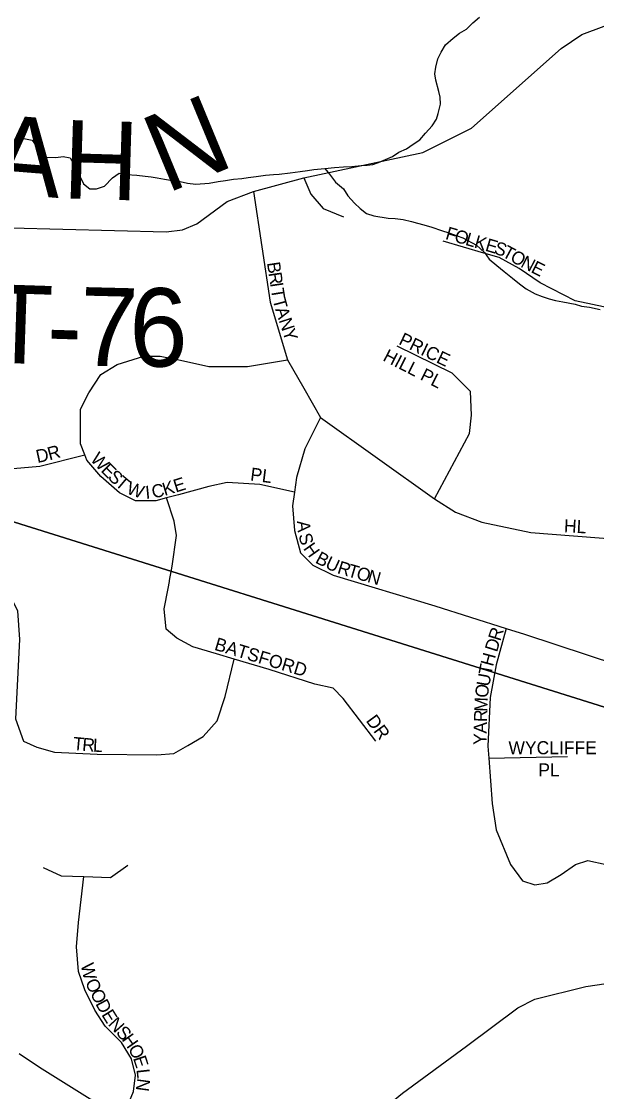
# Model space of a CAD drawing. Extents: x -209 to 4852, y 0 to 905.
# Drawn here: x 540.44 to 548.77, y 237.73 to 253.23 of the extents above; entities that cross this region are included whole.
import ezdxf

# ---------------------------------------------------------------- set-up
doc = ezdxf.new("R2010")
doc.units = 0
for name, color, linetype in [('GM_X_County_Road', 7, 'Continuous'), ('GM_X_County_Road_Text', 7, 'Continuous'), ('GM_X_County_ROW', 7, 'Continuous'), ('GM_X_Interstate_Location', 7, 'Continuous'), ('GM_X_Minor_River', 7, 'Continuous'), ('GM_X_Township_Road', 7, 'Continuous'), ('GM_X_Township_Text', 7, 'Continuous')]:
    doc.layers.add(name, color=color, linetype=linetype)

msp = doc.modelspace()

# ---------------------------------------------------------------- linework, layer by layer
at = {"layer": 'GM_X_County_Road'}
for points in [[(544.586, 251.068), (544.677, 251.081), (544.837, 251.1), (544.975, 251.111), (545.104, 251.123), (545.226, 251.128), (545.363, 251.14), (545.447, 251.145), (545.531, 251.158), (545.615, 251.187), (545.815, 251.273), (545.908, 251.332), (546.016, 251.382), (546.116, 251.448), (546.209, 251.514), (546.295, 251.611), (546.389, 251.715), (546.452, 251.812), (546.477, 251.895), (546.511, 252.031), (546.506, 252.131), (546.485, 252.215), (546.443, 252.375), (546.431, 252.467), (546.441, 252.566), (546.474, 252.686), (546.522, 252.784), (546.585, 252.889), (546.694, 252.985), (546.787, 253.059), (546.888, 253.117), (546.981, 253.206), (547.074, 253.288)], [(540.353, 251.53), (540.497, 251.527), (540.596, 251.509), (540.654, 251.424), (540.713, 251.331), (540.795, 251.261), (540.939, 251.257), (541.046, 251.27), (541.145, 251.252), (541.203, 251.152), (541.247, 251.067), (541.29, 250.975), (541.341, 250.874), (541.43, 250.804), (541.529, 250.801), (541.644, 250.844), (541.761, 250.963), (541.854, 251.029), (541.96, 251.011), (542.112, 251), (542.233, 250.989), (542.317, 250.979), (542.408, 250.962), (542.514, 250.944), (542.65, 250.918), (542.741, 250.908), (542.847, 250.883), (542.968, 250.872), (543.159, 250.883), (543.289, 250.91), (543.396, 250.922), (543.51, 250.942), (543.632, 250.955), (543.724, 250.967), (543.838, 250.98), (543.975, 250.999), (544.09, 251.012), (544.174, 251.017), (544.334, 251.036), (544.479, 251.055), (544.586, 251.068)], [(544.837, 251.1), (544.904, 251.014), (544.992, 250.898), (545.104, 250.804), (545.17, 250.703), (545.266, 250.595), (545.348, 250.517), (545.437, 250.446), (545.543, 250.413), (545.755, 250.377), (545.854, 250.375), (545.968, 250.357), (546.089, 250.331), (546.179, 250.306), (546.27, 250.281), (546.383, 250.248), (546.527, 250.198), (546.632, 250.165), (546.753, 250.124), (546.836, 250.092), (547.031, 249.988), (547.15, 249.879), (547.216, 249.786), (547.328, 249.692), (547.432, 249.605), (547.552, 249.511), (547.656, 249.425), (547.753, 249.354), (547.881, 249.283), (547.986, 249.242), (548.084, 249.209), (548.175, 249.184), (548.281, 249.166), (548.463, 249.131), (548.553, 249.106), (548.667, 249.088), (548.826, 249.054)]]:
    msp.add_lwpolyline(points, dxfattribs=at)
at = {"layer": 'GM_X_County_Road_Text'}
for points in [[(543.648, 236.217), (544.293, 236.593), (544.849, 236.84), (545.282, 237.149), (545.961, 237.705), (546.888, 238.384), (547.629, 238.94), (547.877, 239.064), (548.618, 239.249), (550.286, 239.496), (551.15, 239.681), (551.953, 239.99), (552.571, 240.36), (553.077, 240.809), (553.127, 240.854), (553.683, 241.472), (554.218, 242.141)], [(540.406, 238.278), (540.703, 238.08), (541.899, 237.333), (543.648, 236.217), (544.978, 235.43), (545.67, 234.992)]]:
    msp.add_lwpolyline(points, dxfattribs=at)
at = {"layer": 'GM_X_County_ROW'}
msp.add_lwpolyline([(540.293, 250.237), (542.536, 250.178), (542.772, 250.208), (542.979, 250.297), (543.421, 250.621), (543.802, 250.764), (544.531, 250.962), (546.254, 251.329), (546.962, 251.683), (548.261, 252.834), (548.556, 253.041), (548.88, 253.159)], dxfattribs=at)
at = {"layer": 'GM_X_Minor_River'}
for points in [[(535.846, 268.527), (554.863, 263.126), (553.028, 241.998), (534.233, 247.886)], [(534.233, 247.886), (553.028, 241.998), (551.202, 220.877), (532.215, 227.465)]]:
    msp.add_lwpolyline(points, close=True, dxfattribs=at)
at = {"layer": 'GM_X_Township_Text'}
for points in [[(544.531, 250.962), (544.632, 250.724), (544.809, 250.518), (545.104, 250.4)], [(543.802, 250.764), (544.041, 249.16), (544.293, 248.327), (544.53, 247.914)], [(555.845, 246.735), (555.986, 247.132), (555.99, 247.423), (555.969, 247.688), (555.887, 247.931), (555.759, 248.115), (555.52, 248.252), (554.098, 248.418), (553.38, 248.747), (552.868, 248.815), (551.936, 248.841), (551.556, 248.939), (551.001, 249.131), (550.297, 248.983), (549.314, 248.986), (548.964, 249.076), (548.462, 249.182), (547.954, 249.443), (547.651, 249.649), (547.363, 249.807), (547.14, 249.869), (546.549, 250.046)], [(536.749, 249.536), (537.198, 249.364), (537.665, 249.213), (538.239, 249.01), (538.699, 248.839), (539.087, 248.67), (539.29, 248.443), (539.359, 248.172), (539.35, 247.582), (539.393, 247.344), (539.592, 247.042), (539.943, 246.854), (540.32, 246.753), (540.705, 246.788), (541.357, 246.949)], [(546.426, 246.312), (546.933, 247.257), (546.962, 247.523), (546.944, 247.868), (546.681, 248.131), (545.882, 248.525)], [(544.394, 246.411), (543.894, 246.52), (543.421, 246.549), (543.156, 246.49), (542.713, 246.372), (542.541, 246.325), (542.389, 246.284), (542.094, 246.284), (541.858, 246.402), (541.592, 246.638), (541.386, 246.874), (541.357, 246.949), (541.297, 247.11), (541.297, 247.611), (541.415, 247.847), (541.592, 248.113), (541.828, 248.261), (542.212, 248.379), (542.448, 248.379), (542.743, 248.32), (543.156, 248.231), (543.716, 248.231), (544.293, 248.327)], [(544.53, 247.914), (544.772, 247.492), (546.426, 246.312), (546.726, 246.121), (547.11, 245.973), (547.818, 245.826), (550.728, 245.599)], [(544.772, 247.492), (544.543, 247.036), (544.425, 246.623), (544.394, 246.411), (544.366, 246.21), (544.395, 245.856), (544.483, 245.531), (544.661, 245.354), (544.956, 245.206), (546.431, 244.764), (547.463, 244.435), (547.729, 244.351), (549.529, 243.76), (550.219, 243.609), (550.732, 243.481), (551.65, 243.169), (551.855, 243.169), (552.022, 243.305), (552.167, 243.656), (552.317, 244.053), (552.368, 244.343), (552.391, 244.527), (552.368, 244.788), (552.295, 245.151)], [(542.586, 245.129), (542.625, 245.339), (542.684, 245.782), (542.654, 245.989), (542.541, 246.325)], [(536.178, 245.427), (536.988, 245.585), (537.614, 245.723), (538.06, 245.668), (538.589, 245.517), (539.438, 245.192), (540.117, 244.985), (540.294, 244.867), (540.382, 244.69), (540.412, 244.277), (540.353, 243.127), (540.471, 242.802), (540.661, 242.718), (540.918, 242.641), (541.536, 242.614), (542.401, 242.603), (542.647, 242.625), (542.85, 242.74), (543.074, 242.871), (543.274, 243.097), (543.392, 243.451), (543.523, 243.988)], [(545.575, 242.802), (545.103, 243.422), (544.956, 243.569), (544.69, 243.628), (544.027, 243.84), (543.523, 243.988), (543.266, 244.07), (542.921, 244.168), (542.691, 244.294), (542.536, 244.425), (542.507, 244.72), (542.566, 245.015), (542.584, 245.116), (542.586, 245.129)], [(547.463, 244.435), (547.316, 243.908), (547.228, 243.436), (547.198, 242.728), (547.21, 242.556), (547.257, 241.902), (547.316, 241.518), (547.523, 241.016), (547.7, 240.78), (547.877, 240.721), (548.054, 240.751), (548.26, 240.869), (548.467, 241.016), (548.644, 241.076), (548.91, 241.016), (549.323, 240.869), (549.559, 240.84)], [(547.21, 242.556), (548.349, 242.58)], [(540.754, 240.972), (541.016, 240.852), (541.345, 240.841), (541.728, 240.83), (541.98, 241.005)], [(541.899, 237.333), (542.064, 237.727), (542.093, 237.964), (542.034, 238.2), (541.887, 238.436), (541.651, 238.672), (541.503, 238.908), (541.356, 239.203), (541.267, 239.468), (541.238, 239.822), (541.267, 240.176), (541.345, 240.841)]]:
    msp.add_lwpolyline(points, dxfattribs=at)

# ---------------------------------------------------------------- texts
at = {"layer": 'GM_X_Interstate_Location'}
for s, height, rotation, p in [('F', 0.189, 343.6567, (546.571, 250.078)), ('O', 0.189, 343.6524, (546.699, 250.041)), ('L', 0.189, 343.6659, (546.859, 249.994)), ('K', 0.189, 343.6462, (546.987, 249.956)), ('E', 0.189, 343.6659, (547.147, 249.909)), ('S', 0.189, 339.6294, (547.272, 249.873)), ('T', 0.189, 331.5771, (547.39, 249.829)), ('O', 0.189, 330.1196, (547.506, 249.767)), ('B', 0.189, 278.4323, (543.996, 249.732)), ('N', 0.189, 332.6894, (547.659, 249.679)), ('E', 0.189, 333.4362, (547.809, 249.601)), ('R', 0.189, 278.4543, (544.018, 249.584)), ('I', 0.189, 278.4206, (544.04, 249.435)), ('T', 0.189, 278.9409, (544.052, 249.351)), ('T', 0.189, 284.6965, (544.077, 249.199)), ('A', 0.189, 287.8931, (544.114, 249.059)), ('N', 0.189, 287.9643, (544.166, 248.9)), ('Y', 0.189, 287.9643, (544.217, 248.742)), ('PRICE', 0.1894, 334.0906, (545.893, 248.559)), ('HILL PL', 0.1894, 332.9282, (545.664, 248.322)), ('D', 0.189, 12.1543, (540.672, 246.831)), ('R', 0.189, 15.4489, (540.846, 246.869)), ('W', 0.189, 313.2045, (541.427, 246.876)), ('E', 0.189, 315.0126, (541.58, 246.714)), ('S', 0.189, 317.0341, (541.679, 246.614)), ('T', 0.189, 319.8668, (541.785, 246.517)), ('PL', 0.1894, 352.8683, (543.748, 246.579)), ('W', 0.189, 340.2506, (541.95, 246.394)), ('I', 0.189, 5.4236, (542.243, 246.31)), ('C', 0.189, 10.758, (542.345, 246.32)), ('K', 0.189, 16.8321, (542.514, 246.354)), ('E', 0.189, 17.3528, (542.675, 246.402)), ('HL', 0.1894, 356.989, (548.296, 245.829)), ('A', 0.189, 275.0124, (544.43, 245.99)), ('S', 0.189, 284.8488, (544.451, 245.789)), ('H', 0.189, 305.1963, (544.516, 245.594)), ('B', 0.189, 331.9539, (544.684, 245.394)), ('U', 0.189, 335.1732, (544.827, 245.318)), ('R', 0.189, 342.807, (545.004, 245.238)), ('T', 0.189, 343.8959, (545.151, 245.193)), ('O', 0.189, 343.9015, (545.279, 245.156)), ('N', 0.189, 343.8745, (545.439, 245.11)), ('R', 0.189, 72.6402, (547.377, 244.242)), ('BATSFORD', 0.1894, 343.2985, (543.223, 244.128)), ('D', 0.189, 72.6434, (547.328, 244.083)), ('H', 0.189, 74.9672, (547.27, 243.876)), ('T', 0.189, 79.2847, (547.246, 243.749)), ('U', 0.189, 79.8261, (547.217, 243.585)), ('O', 0.189, 82.0832, (547.194, 243.422)), ('M', 0.189, 87.9052, (547.188, 243.227)), ('R', 0.189, 88.5686, (547.184, 243.078)), ('DR', 0.1894, 306.2589, (545.423, 243.098)), ('A', 0.189, 88.5575, (547.18, 242.911)), ('T', 0.189, 354.8303, (541.181, 242.677)), ('R', 0.189, 354.821, (541.314, 242.665)), ('L', 0.189, 357.2296, (541.472, 242.651)), ('Y', 0.189, 88.5794, (547.176, 242.745)), ('WYCLIFFE', 0.1894, 0, (547.495, 242.613)), ('PL', 0.1894, 0, (547.928, 242.291)), ('W', 0.189, 281.9726, (541.298, 239.567)), ('O', 0.189, 294.8982, (541.358, 239.311)), ('O', 0.189, 296.4492, (541.43, 239.155)), ('D', 0.189, 298.1377, (541.507, 239)), ('E', 0.189, 301.9788, (541.593, 238.841)), ('N', 0.189, 312.133, (541.686, 238.699)), ('S', 0.189, 312.9308, (541.799, 238.573)), ('H', 0.189, 305.1997, (541.886, 238.481)), ('O', 0.189, 298.2564, (541.979, 238.35)), ('E', 0.189, 288.3745, (542.054, 238.211)), ('L', 0.189, 276.3251, (542.105, 238.046)), ('N', 0.189, 262.3707, (542.12, 237.925))]:
    msp.add_text(s, height=height, rotation=rotation, dxfattribs=at).set_placement(p)
at = {"layer": 'GM_X_Township_Road'}
for s, rotation, p in [('N', 22.453, (542.539, 250.73)), ('A', 355.398, (539.97, 250.751)), ('H', 358.2641, (541.028, 250.667)), ('T', 358.114, (539.946, 248.289)), ('7', 358.5578, (541.272, 248.246)), ('6', 0.039, (542.003, 248.228)), ('-', 358.1867, (540.797, 248.261))]:
    msp.add_text(s, height=1.136, rotation=rotation, dxfattribs=at).set_placement(p)

doc.saveas('drawing.dxf')
